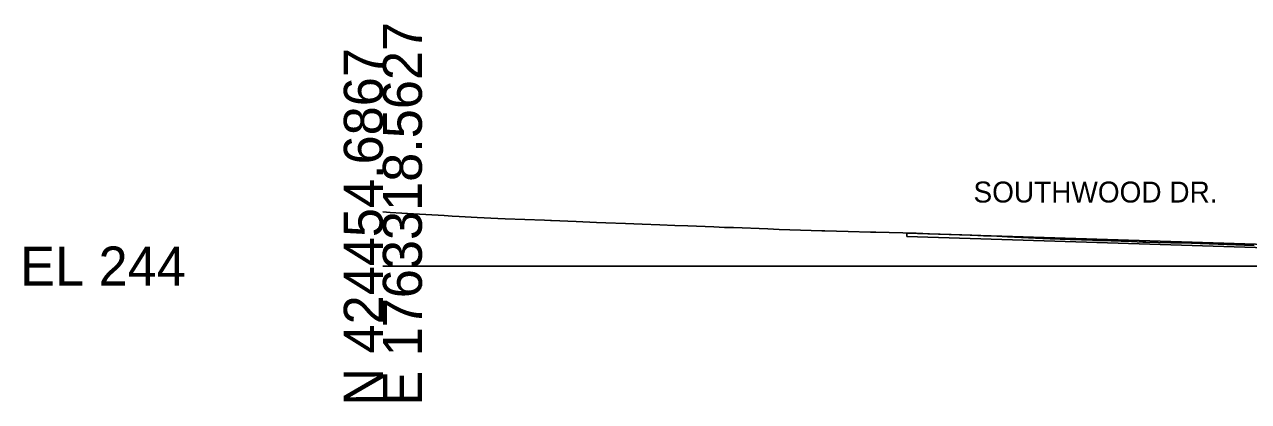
# Model space of a CAD drawing. Extents: x -26 to 3203, y -11010 to 4024.
# Drawn here: x 1974.3 to 2062.1, y -2009.7 to -1982.7 of the extents above; entities that cross this region are included whole.
import ezdxf

# ---------------------------------------------------------------- set-up
doc = ezdxf.new("R2010")
doc.units = 0
for name, color, linetype in [('Default', 7, 'Continuous'), ('Exist Cross Section Cell', 7, 'Continuous'), ('Exist XS Ground Line', 7, 'Continuous'), ('Prop CMT Pvmt Course 1', 7, 'Continuous'), ('Prop CMT Pvmt Surface', 7, 'Continuous'), ('Prop XS SE Text', 7, 'Continuous')]:
    doc.layers.add(name, color=color, linetype=linetype)

msp = doc.modelspace()

# ---------------------------------------------------------------- linework, layer by layer
at = {"layer": 'Exist Cross Section Cell'}
msp.add_line((2000, -2000), (2100, -2000), dxfattribs=at)
at = {"layer": 'Exist XS Ground Line'}
msp.add_lwpolyline([(2000, -1996.119), (2000.525, -1996.152), (2002.199, -1996.257), (2004.389, -1996.386), (2004.977, -1996.421), (2005.479, -1996.447), (2006.749, -1996.514), (2008.243, -1996.582), (2008.768, -1996.606), (2011.582, -1996.718), (2012.019, -1996.735), (2012.056, -1996.736), (2012.101, -1996.738), (2013.853, -1996.809), (2015.31, -1996.868), (2015.984, -1996.896), (2017.389, -1996.954), (2018.583, -1996.999), (2019.856, -1997.047), (2020.937, -1997.087), (2021.857, -1997.122), (2023.725, -1997.196), (2024.486, -1997.225), (2025.13, -1997.248), (2027.588, -1997.343), (2028.417, -1997.373), (2031.471, -1997.474), (2031.682, -1997.48), (2033.349, -1997.521), (2034.963, -1997.559), (2035.132, -1997.563), (2035.331, -1997.569), (2038.234, -1997.652), (2039.19, -1997.684), (2041.512, -1997.767), (2042.22, -1997.794), (2043.063, -1997.826), (2044.005, -1997.865), (2044.78, -1997.899), (2046.79, -1997.99), (2047.847, -1998.038), (2049.284, -1998.087), (2050.875, -1998.147), (2051.212, -1998.158), (2051.472, -1998.168), (2053.681, -1998.247), (2054.487, -1998.276), (2054.578, -1998.279), (2054.699, -1998.283), (2056.493, -1998.329), (2057.963, -1998.363), (2058.601, -1998.38), (2061.156, -1998.476), (2061.763, -1998.504), (2062.456, -1998.531)], dxfattribs=at)
msp.add_lwpolyline([(2000, -1996.119), (2000.525, -1996.152), (2002.199, -1996.257), (2004.389, -1996.386), (2004.977, -1996.421), (2005.479, -1996.447), (2006.749, -1996.514), (2008.243, -1996.582), (2008.768, -1996.606), (2011.582, -1996.718), (2012.019, -1996.735), (2012.056, -1996.736), (2012.101, -1996.738), (2013.853, -1996.809), (2015.31, -1996.868), (2015.984, -1996.896), (2017.389, -1996.954), (2018.583, -1996.999), (2019.856, -1997.047), (2020.937, -1997.087), (2021.857, -1997.122), (2023.725, -1997.196), (2024.486, -1997.225), (2025.13, -1997.248), (2027.588, -1997.343), (2028.417, -1997.373), (2031.471, -1997.474), (2031.682, -1997.48), (2033.349, -1997.521), (2034.963, -1997.559), (2035.132, -1997.563), (2035.331, -1997.569), (2038.234, -1997.652), (2039.19, -1997.684), (2041.512, -1997.767), (2042.22, -1997.794), (2043.063, -1997.826), (2044.005, -1997.865), (2044.78, -1997.899), (2046.79, -1997.99), (2047.847, -1998.038), (2049.284, -1998.087), (2050.875, -1998.147), (2051.212, -1998.158), (2051.472, -1998.168), (2053.681, -1998.247), (2054.487, -1998.276), (2054.578, -1998.279), (2054.699, -1998.283), (2056.493, -1998.329), (2057.963, -1998.363), (2058.601, -1998.38), (2061.156, -1998.476), (2061.763, -1998.504), (2062.456, -1998.531)], dxfattribs=at)
msp.add_lwpolyline([(2000, -1996.119), (2000.525, -1996.152), (2002.199, -1996.257), (2004.389, -1996.386), (2004.977, -1996.421), (2005.479, -1996.447), (2006.749, -1996.514), (2008.243, -1996.582), (2008.768, -1996.606), (2011.582, -1996.718), (2012.019, -1996.735), (2012.056, -1996.736), (2012.101, -1996.738), (2013.853, -1996.809), (2015.31, -1996.868), (2015.984, -1996.896), (2017.389, -1996.954), (2018.583, -1996.999), (2019.856, -1997.047), (2020.937, -1997.087), (2021.857, -1997.122), (2023.725, -1997.196), (2024.486, -1997.225), (2025.13, -1997.248), (2027.588, -1997.343), (2028.417, -1997.373), (2031.471, -1997.474), (2031.682, -1997.48), (2033.349, -1997.521), (2034.963, -1997.559), (2035.132, -1997.563), (2035.331, -1997.569), (2038.234, -1997.652), (2039.19, -1997.684), (2041.512, -1997.767), (2042.22, -1997.794), (2043.063, -1997.826), (2044.005, -1997.865), (2044.78, -1997.899), (2046.79, -1997.99), (2047.847, -1998.038), (2049.284, -1998.087), (2050.875, -1998.147), (2051.212, -1998.158), (2051.472, -1998.168), (2053.681, -1998.247), (2054.487, -1998.276), (2054.578, -1998.279), (2054.699, -1998.283), (2056.493, -1998.329), (2057.963, -1998.363), (2058.601, -1998.38), (2061.156, -1998.476), (2061.763, -1998.504), (2062.456, -1998.531)], dxfattribs=at)
msp.add_lwpolyline([(2000, -1996.119), (2000.525, -1996.152), (2002.199, -1996.257), (2004.389, -1996.386), (2004.977, -1996.421), (2005.479, -1996.447), (2006.749, -1996.514), (2008.243, -1996.582), (2008.768, -1996.606), (2011.582, -1996.718), (2012.019, -1996.735), (2012.056, -1996.736), (2012.101, -1996.738), (2013.853, -1996.809), (2015.31, -1996.868), (2015.984, -1996.896), (2017.389, -1996.954), (2018.583, -1996.999), (2019.856, -1997.047), (2020.937, -1997.087), (2021.857, -1997.122), (2023.725, -1997.196), (2024.486, -1997.225), (2025.13, -1997.248), (2027.588, -1997.343), (2028.417, -1997.373), (2031.471, -1997.474), (2031.682, -1997.48), (2033.349, -1997.521), (2034.963, -1997.559), (2035.132, -1997.563), (2035.331, -1997.569), (2038.234, -1997.652), (2039.19, -1997.684), (2041.512, -1997.767), (2042.22, -1997.794), (2043.063, -1997.826), (2044.005, -1997.865), (2044.78, -1997.899), (2046.79, -1997.99), (2047.847, -1998.038), (2049.284, -1998.087), (2050.875, -1998.147), (2051.212, -1998.158), (2051.472, -1998.168), (2053.681, -1998.247), (2054.487, -1998.276), (2054.578, -1998.279), (2054.699, -1998.283), (2056.493, -1998.329), (2057.963, -1998.363), (2058.601, -1998.38), (2061.156, -1998.476), (2061.763, -1998.504), (2062.456, -1998.531)], dxfattribs=at)
msp.add_lwpolyline([(2000, -1996.119), (2000.525, -1996.152), (2002.199, -1996.257), (2004.389, -1996.386), (2004.977, -1996.421), (2005.479, -1996.447), (2006.749, -1996.514), (2008.243, -1996.582), (2008.768, -1996.606), (2011.582, -1996.718), (2012.019, -1996.735), (2012.056, -1996.736), (2012.101, -1996.738), (2013.853, -1996.809), (2015.31, -1996.868), (2015.984, -1996.896), (2017.389, -1996.954), (2018.583, -1996.999), (2019.856, -1997.047), (2020.937, -1997.087), (2021.857, -1997.122), (2023.725, -1997.196), (2024.486, -1997.225), (2025.13, -1997.248), (2027.588, -1997.343), (2028.417, -1997.373), (2031.471, -1997.474), (2031.682, -1997.48), (2033.349, -1997.521), (2034.963, -1997.559), (2035.132, -1997.563), (2035.331, -1997.569), (2038.234, -1997.652), (2039.19, -1997.684), (2041.512, -1997.767), (2042.22, -1997.794), (2043.063, -1997.826), (2044.005, -1997.865), (2044.78, -1997.899), (2046.79, -1997.99), (2047.847, -1998.038), (2049.284, -1998.087), (2050.875, -1998.147), (2051.212, -1998.158), (2051.472, -1998.168), (2053.681, -1998.247), (2054.487, -1998.276), (2054.578, -1998.279), (2054.699, -1998.283), (2056.493, -1998.329), (2057.963, -1998.363), (2058.601, -1998.38), (2061.156, -1998.476), (2061.763, -1998.504), (2062.456, -1998.531)], dxfattribs=at)
at = {"layer": 'Prop CMT Pvmt Course 1'}
for p, q in [((2037.567, -1997.633), (2037.567, -1997.883)), ((2037.567, -1997.883), (2064.5, -1998.735))]:
    msp.add_line(p, q, dxfattribs=at)
at = {"layer": 'Prop CMT Pvmt Surface'}
msp.add_line((2037.567, -1997.633), (2064.5, -1998.485), dxfattribs=at)

# ---------------------------------------------------------------- texts
at = {"layer": 'Default'}
msp.add_text('-', height=0.0001, dxfattribs=at).set_placement((2000, -2000))
at = {"layer": 'Exist Cross Section Cell'}
for s, p in [('E 1763318.5627', (2002.8, -2010)), ('N 424454.6867', (2000, -2010))]:
    msp.add_text(s, height=2.8, rotation=90, dxfattribs=at).set_placement(p)
msp.add_text('EL 244', height=2.8, dxfattribs=at).set_placement((1974, -2001.4))
at = {"layer": 'Prop XS SE Text'}
msp.add_text('SOUTHWOOD DR.', height=1.5, rotation=360, dxfattribs=at).set_placement((2042.342, -1995.449))

doc.saveas('drawing.dxf')
